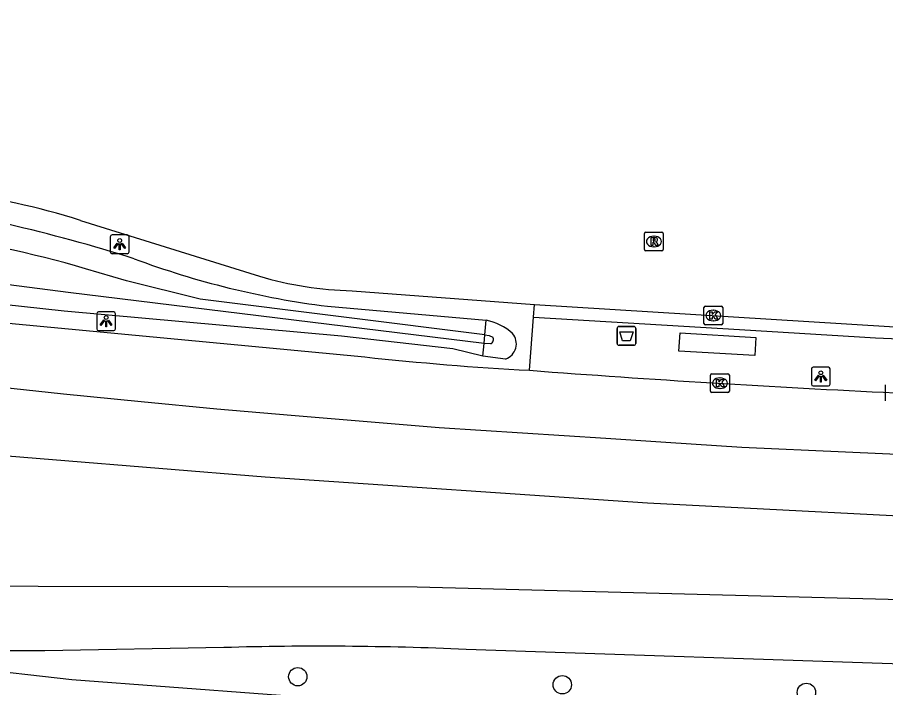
# Model space of a CAD drawing. Extents: x 162186 to 163152, y 385513 to 386513.
# Drawn here: x 162544.83 to 162591.04, y 386429.85 to 386465.53 of the extents above; entities that cross this region are included whole.
import ezdxf

# ---------------------------------------------------------------- set-up
doc = ezdxf.new("R2010")
doc.units = 0
for name, color, linetype in [('IMGEO_Afvalbak', 7, 'Continuous'), ('IMGEO_Berm_groen', 7, 'Continuous'), ('IMGEO_Boom', 7, 'Continuous'), ('IMGEO_Fietspad_gesloten', 7, 'Continuous'), ('IMGEO_Kolk', 7, 'Continuous'), ('IMGEO_Lichtpunt', 7, 'Continuous'), ('IMGEO_OVBaan_gesloten', 7, 'Continuous'), ('IMGEO_Rijbaan_regionaal_gesloten', 7, 'Continuous'), ('IMGEO_Rioolput', 7, 'Continuous'), ('IMGEO_Verkeerseiland_open', 7, 'Continuous'), ('IMGEO_Voetpad_open', 7, 'Continuous'), ('IMGEO_Waterloop', 7, 'Continuous')]:
    doc.layers.add(name, color=color, linetype=linetype)

msp = doc.modelspace()

# ---------------------------------------------------------------- linework, layer by layer
at = {"layer": 'IMGEO_Afvalbak'}
for p, q in [((162576.753, 386448.171), (162576.753, 386448.971)), ((162576.753, 386448.971), (162576.753, 386448.171)), ((162576.853, 386449.071), (162577.643, 386449.071)), ((162577.643, 386449.071), (162576.853, 386449.071)), ((162577.743, 386448.971), (162577.743, 386448.171)), ((162577.743, 386448.171), (162577.743, 386448.971)), ((162577.643, 386448.071), (162576.853, 386448.071)), ((162576.853, 386448.071), (162577.643, 386448.071))]:
    msp.add_line(p, q, dxfattribs=at)
msp.add_lwpolyline([(162576.896, 386448.785), (162577.6, 386448.785), (162577.451, 386448.315), (162577.045, 386448.315), (162576.896, 386448.785)], dxfattribs=at)
for centre, start, end in [((162576.853, 386448.971), 90, 180), ((162576.853, 386448.971), 90, 180), ((162577.643, 386448.971), 0, 90), ((162577.643, 386448.971), 360, 90), ((162576.853, 386448.171), 180, 270), ((162576.853, 386448.171), 180, 270), ((162577.643, 386448.171), 270, 0), ((162577.643, 386448.171), 270, 0)]:
    msp.add_arc(centre, 0.1, start, end, dxfattribs=at)
at = {"layer": 'IMGEO_Berm_groen'}
for points in [[(162569.607, 386447.487), (162568.012, 386447.875), (162562.087, 386448.548), (162547.314, 386449.891), (162535.294, 386451.198), (162450.21, 386460.422)], [(162561.327, 386450.15), (162569.778, 386449.409)]]:
    msp.add_lwpolyline(points, dxfattribs=at)
for centre, radius, start, end in [((162522.653, 386361.976), 95.044, 72.62294, 76.82208), ((162567.076, 386495.676), 45.888, 249.5443, 262.8029)]:
    msp.add_arc(centre, radius, start, end, dxfattribs=at)
at = {"layer": 'IMGEO_Boom'}
for centre in [(162559.755, 386430.429), (162573.835, 386429.999), (162586.829, 386429.592)]:
    msp.add_circle(centre, 0.489, dxfattribs=at)
at = {"layer": 'IMGEO_Fietspad_gesloten'}
for points in [[(162524.914, 386436.329), (162535.834, 386435.272), (162566.111, 386435.21), (162606.078, 386434.165), (162613.714, 386432.942)], [(162555.818, 386431.981), (162546.282, 386431.799), (162535.473, 386431.8), (162535.416, 386431.622)], [(162613.661, 386429.33), (162612.479, 386429.507), (162611.784, 386429.707), (162606.057, 386430.419), (162604.765, 386430.515), (162592.97, 386431.053), (162568.714, 386431.882)]]:
    msp.add_lwpolyline(points, dxfattribs=at)
msp.add_arc((162560.885, 386252.005), 180.047, 87.50774, 91.61258, dxfattribs=at)
at = {"layer": 'IMGEO_Kolk'}
for p, q in [((162581.446, 386450.155), (162582.298, 386450.155)), ((162581.371, 386449.229), (162581.371, 386450.081)), ((162581.859, 386449.935), (162581.884, 386449.935)), ((162582.372, 386450.081), (162582.372, 386449.229)), ((162581.882, 386449.375), (162581.857, 386449.375)), ((162582.298, 386449.155), (162581.446, 386449.155)), ((162581.724, 386445.626), (162581.724, 386446.478)), ((162581.799, 386446.552), (162582.651, 386446.552)), ((162582.725, 386446.478), (162582.725, 386445.626)), ((162582.212, 386446.332), (162582.237, 386446.332)), ((162582.651, 386445.552), (162581.799, 386445.552)), ((162582.235, 386445.772), (162582.21, 386445.772)), ((162591.043, 386445.115), (162591.043, 386445.967))]:
    msp.add_line(p, q, dxfattribs=at)
for points in [[(162581.446, 386450.155), (162582.298, 386450.155)], [(162581.371, 386449.229), (162581.371, 386450.081)], [(162581.692, 386449.855), (162581.815, 386449.855), (162581.815, 386449.704), (162581.945, 386449.855), (162582.109, 386449.855), (162581.963, 386449.704), (162582.116, 386449.455), (162581.964, 386449.455), (162581.879, 386449.619), (162581.815, 386449.552), (162581.815, 386449.455), (162581.692, 386449.455), (162581.692, 386449.855)], [(162582.372, 386450.081), (162582.372, 386449.229)], [(162582.298, 386449.155), (162581.446, 386449.155)], [(162581.724, 386445.626), (162581.724, 386446.478)], [(162581.799, 386446.552), (162582.651, 386446.552)], [(162582.725, 386446.478), (162582.725, 386445.626)], [(162582.045, 386446.252), (162582.168, 386446.252), (162582.168, 386446.101), (162582.298, 386446.252), (162582.462, 386446.252), (162582.316, 386446.101), (162582.469, 386445.852), (162582.317, 386445.852), (162582.232, 386446.016), (162582.168, 386445.949), (162582.168, 386445.852), (162582.045, 386445.852), (162582.045, 386446.252)], [(162582.651, 386445.552), (162581.799, 386445.552)], [(162591.043, 386445.115), (162591.043, 386445.967)]]:
    msp.add_lwpolyline(points, dxfattribs=at)
for centre, start, end in [((162581.448, 386450.079), 91.552, 178.448), ((162581.448, 386450.079), 91.552, 178.448), ((162582.296, 386450.079), 1.552, 88.448), ((162582.296, 386450.079), 1.552, 88.448), ((162581.448, 386449.231), 181.552, 268.448), ((162581.448, 386449.231), 181.552, 268.448), ((162582.296, 386449.231), 271.552, 358.448), ((162582.296, 386449.231), 271.552, 358.448), ((162581.801, 386446.476), 91.552, 178.448), ((162581.801, 386446.476), 91.552, 178.448), ((162582.649, 386446.476), 1.552, 88.448), ((162582.649, 386446.476), 1.552, 88.448), ((162581.801, 386445.628), 181.552, 268.448), ((162581.801, 386445.628), 181.552, 268.448), ((162582.649, 386445.628), 271.552, 358.448), ((162582.649, 386445.628), 271.552, 358.448)]:
    msp.add_arc(centre, 0.0765, start, end, dxfattribs=at)
for centre, major_axis, ratio, start_param, end_param in [((162581.858, 386449.655), (-0.387, 0.002), 0.722429, 4.712389, 7.853982), ((162581.883, 386449.655), (-0.39, 0.002), 0.717154, 1.570796, 4.712389), ((162582.211, 386446.052), (-0.387, 0.002), 0.722429, 4.712389, 7.853982), ((162582.236, 386446.052), (-0.39, 0.002), 0.717154, 1.570796, 4.712389)]:
    msp.add_ellipse(centre, major_axis=major_axis, ratio=ratio, start_param=start_param, end_param=end_param, dxfattribs=at)
at = {"layer": 'IMGEO_Lichtpunt'}
for p, q in [((162549.775, 386453.85), (162549.775, 386453.043)), ((162549.775, 386453.85), (162549.775, 386453.043)), ((162550.677, 386453.945), (162549.869, 386453.945)), ((162550.677, 386453.945), (162549.869, 386453.945)), ((162550.771, 386453.043), (162550.771, 386453.85)), ((162550.771, 386453.043), (162550.771, 386453.85)), ((162549.869, 386452.949), (162550.677, 386452.949)), ((162549.869, 386452.949), (162550.677, 386452.949)), ((162549.054, 386449.754), (162549.054, 386448.947)), ((162549.054, 386449.754), (162549.054, 386448.947)), ((162549.956, 386449.849), (162549.148, 386449.849)), ((162549.956, 386449.849), (162549.148, 386449.849)), ((162550.05, 386448.947), (162550.05, 386449.754)), ((162550.05, 386448.947), (162550.05, 386449.754)), ((162549.148, 386448.853), (162549.956, 386448.853)), ((162549.148, 386448.853), (162549.956, 386448.853)), ((162587.094, 386446.809), (162587.094, 386446.002)), ((162587.094, 386446.809), (162587.094, 386446.002)), ((162587.996, 386446.904), (162587.188, 386446.904)), ((162587.996, 386446.904), (162587.188, 386446.904)), ((162588.09, 386446.002), (162588.09, 386446.809)), ((162588.09, 386446.002), (162588.09, 386446.809)), ((162587.188, 386445.908), (162587.996, 386445.908)), ((162587.188, 386445.908), (162587.996, 386445.908))]:
    msp.add_line(p, q, dxfattribs=at)
for points in [[(162550.149, 386453.514), (162550.188, 386453.486), (162550, 386453.224), (162549.962, 386453.251), (162550.149, 386453.514)], [(162550.251, 386453.466), (162550.298, 386453.466), (162550.298, 386453.144), (162550.251, 386453.144), (162550.251, 386453.466)], [(162550.361, 386453.486), (162550.399, 386453.513), (162550.586, 386453.251), (162550.547, 386453.223), (162550.361, 386453.486)], [(162549.428, 386449.418), (162549.467, 386449.39), (162549.279, 386449.128), (162549.241, 386449.155), (162549.428, 386449.418)], [(162549.53, 386449.37), (162549.577, 386449.37), (162549.577, 386449.048), (162549.53, 386449.048), (162549.53, 386449.37)], [(162549.64, 386449.39), (162549.678, 386449.417), (162549.865, 386449.155), (162549.826, 386449.127), (162549.64, 386449.39)], [(162587.468, 386446.473), (162587.507, 386446.445), (162587.319, 386446.183), (162587.281, 386446.21), (162587.468, 386446.473)], [(162587.68, 386446.445), (162587.718, 386446.472), (162587.905, 386446.21), (162587.866, 386446.182), (162587.68, 386446.445)], [(162587.57, 386446.425), (162587.617, 386446.425), (162587.617, 386446.103), (162587.57, 386446.103), (162587.57, 386446.425)]]:
    msp.add_lwpolyline(points, dxfattribs=at)
for centre in [(162550.274, 386453.648), (162549.553, 386449.552), (162587.593, 386446.607)]:
    msp.add_circle(centre, 0.0994, dxfattribs=at)
for centre, start, end in [((162549.869, 386453.85), 90, 180), ((162549.869, 386453.85), 90, 180), ((162550.677, 386453.85), 0, 90), ((162550.677, 386453.85), 0, 90), ((162549.869, 386453.043), 180, 270), ((162549.869, 386453.043), 180, 270), ((162550.677, 386453.043), 270, 0), ((162550.677, 386453.043), 270, 360), ((162549.148, 386449.754), 90, 180), ((162549.148, 386449.754), 90, 180), ((162549.956, 386449.754), 0, 90), ((162549.956, 386449.754), 0, 90), ((162549.148, 386448.947), 180, 270), ((162549.148, 386448.947), 180, 270), ((162549.956, 386448.947), 270, 0), ((162549.956, 386448.947), 270, 360), ((162587.188, 386446.809), 90, 180), ((162587.188, 386446.809), 90, 180), ((162587.996, 386446.809), 0, 90), ((162587.996, 386446.809), 0, 90), ((162587.188, 386446.002), 180, 270), ((162587.188, 386446.002), 180, 270), ((162587.996, 386446.002), 270, 0), ((162587.996, 386446.002), 270, 360)]:
    msp.add_arc(centre, 0.0946, start, end, dxfattribs=at)
at = {"layer": 'IMGEO_OVBaan_gesloten'}
for points in [[(162396.664, 386465.528), (162542.092, 386449.462), (162563.316, 386447.453)], [(162617.174, 386441.294), (162609.875, 386441.447), (162599.951, 386441.893), (162583.396, 386442.637), (162579.336, 386442.9), (162576.152, 386443.107), (162567.276, 386443.682), (162559.41, 386444.34), (162555.447, 386444.671), (162551.416, 386445.062), (162547.284, 386445.463), (162491.528, 386451.501), (162416.064, 386459.823), (162406.715, 386460.85), (162396.21, 386462.111)], [(162613.988, 386438.091), (162606.697, 386438.297), (162597.59, 386438.678), (162578.374, 386439.662), (162558.009, 386441.049), (162541.026, 386442.441), (162445.632, 386452.94), (162395.715, 386458.384)]]:
    msp.add_lwpolyline(points, dxfattribs=at)
for centre, radius, start, end in [((162580.615, 386605.885), 159.374, 263.76851, 266.93038), ((162623.181, 387117.66), 672.863, 265.644543, 267.305061)]:
    msp.add_arc(centre, radius, start, end, dxfattribs=at)
at = {"layer": 'IMGEO_Rijbaan_regionaal_gesloten'}
for points in [[(162548.182, 386454.714), (162557.716, 386451.747)], [(162562.64, 386450.976), (162572.362, 386450.249)], [(162572.362, 386450.249), (162593.248, 386448.945)]]:
    msp.add_lwpolyline(points, dxfattribs=at)
for centre, radius, start, end in [((162537.36, 386421.126), 35.288, 72.1419, 83.6686), ((162563.087, 386469.939), 18.968, 253.5516, 268.6502)]:
    msp.add_arc(centre, radius, start, end, dxfattribs=at)
at = {"layer": 'IMGEO_Rioolput'}
for p, q in [((162578.209, 386453.171), (162578.209, 386454.023)), ((162578.284, 386454.097), (162579.136, 386454.097)), ((162578.697, 386453.877), (162578.722, 386453.877)), ((162579.21, 386454.023), (162579.21, 386453.171)), ((162579.136, 386453.097), (162578.284, 386453.097)), ((162578.72, 386453.317), (162578.695, 386453.317))]:
    msp.add_line(p, q, dxfattribs=at)
for points in [[(162578.209, 386453.171), (162578.209, 386454.023)], [(162578.284, 386454.097), (162579.136, 386454.097)], [(162579.21, 386454.023), (162579.21, 386453.171)], [(162578.798, 386453.795), (162578.546, 386453.797), (162578.546, 386453.397)], [(162578.546, 386453.397), (162578.67, 386453.397), (162578.67, 386453.559), (162578.681, 386453.559)], [(162578.724, 386453.716), (162578.67, 386453.716), (162578.67, 386453.635)], [(162578.67, 386453.635), (162578.722, 386453.635)], [(162578.728, 386453.53), (162578.799, 386453.397), (162578.939, 386453.397), (162578.874, 386453.523)], [(162579.136, 386453.097), (162578.284, 386453.097)]]:
    msp.add_lwpolyline(points, dxfattribs=at)
for centre, radius, start, end in [((162578.286, 386454.021), 0.0765, 91.552, 178.448), ((162578.286, 386454.021), 0.0765, 91.552, 178.448), ((162579.134, 386454.021), 0.0765, 1.552, 88.448), ((162579.134, 386454.021), 0.0765, 1.552, 88.448), ((162578.68, 386453.506), 0.0533, 26.0293, 88.6989), ((162578.706, 386453.824), 0.19, 274.7715, 282.9687), ((162578.73, 386453.62), 0.0964, 77.0061, 93.1865), ((162578.744, 386453.677), 0.0378, 276.6634, 79.6772), ((162578.797, 386453.685), 0.109, 350.3612, 89.416), ((162578.795, 386453.685), 0.112, 277.5842, 350.9817), ((162578.779, 386453.47), 0.108, 29.5134, 73.7905), ((162578.286, 386453.173), 0.0765, 181.552, 268.448), ((162578.286, 386453.173), 0.0765, 181.552, 268.448), ((162579.134, 386453.173), 0.0765, 271.552, 358.448), ((162579.134, 386453.173), 0.0765, 271.552, 358.448)]:
    msp.add_arc(centre, radius, start, end, dxfattribs=at)
for centre, major_axis, ratio, start_param, end_param in [((162578.696, 386453.597), (-0.387, 0.002), 0.722429, 4.712389, 7.853982), ((162578.721, 386453.597), (-0.39, 0.002), 0.717154, 1.570796, 4.712389)]:
    msp.add_ellipse(centre, major_axis=major_axis, ratio=ratio, start_param=start_param, end_param=end_param, dxfattribs=at)
at = {"layer": 'IMGEO_Verkeerseiland_open'}
for points in [[(162572.307, 386449.565), (162572.362, 386450.249)], [(162569.708, 386448.624), (162569.778, 386449.409)], [(162569.708, 386448.624), (162569.939, 386448.597), (162570.129, 386448.51)], [(162569.607, 386447.487), (162569.668, 386448.173)], [(162570.023, 386448.143), (162569.668, 386448.173)], [(162570.818, 386447.339), (162569.607, 386447.487)]]:
    msp.add_lwpolyline(points, dxfattribs=at)
for centre, radius, start, end in [((162569.055, 386446.202), 3.288, 49.4796, 77.2931), ((162569.909, 386448.375), 0.258, 296.1692, 31.6104), ((162570.525, 386448.151), 0.863, 289.8113, 39.5575)]:
    msp.add_arc(centre, radius, start, end, dxfattribs=at)
at = {"layer": 'IMGEO_Voetpad_open'}
for points in [[(162572.081, 386446.74), (162572.307, 386449.565)], [(162572.307, 386449.565), (162583.264, 386448.903), (162589.649, 386448.517)], [(162584.08, 386447.523), (162580.037, 386447.758), (162580.103, 386448.726), (162584.136, 386448.49), (162584.08, 386447.523)], [(162568.529, 386428.701), (162547.725, 386430.257), (162542.087, 386430.897), (162535.416, 386431.622)]]:
    msp.add_lwpolyline(points, dxfattribs=at)
msp.add_arc((162673.791, 388221.006), 1774.485, 267.282159, 268.163957, dxfattribs=at)
at = {"layer": 'IMGEO_Waterloop'}
for points in [[(162569.668, 386448.173), (162547.534, 386450.888), (162535.429, 386452.442), (162503.967, 386455.847), (162500.937, 386456.183)], [(162569.708, 386448.624), (162554.559, 386450.535), (162550.634, 386451.498), (162548.461, 386452.148)], [(162569.668, 386448.173), (162569.708, 386448.624)]]:
    msp.add_lwpolyline(points, dxfattribs=at)
msp.add_arc((162533.015, 386399.58), 54.79, 73.6255, 83.1043, dxfattribs=at)

doc.saveas('drawing.dxf')
